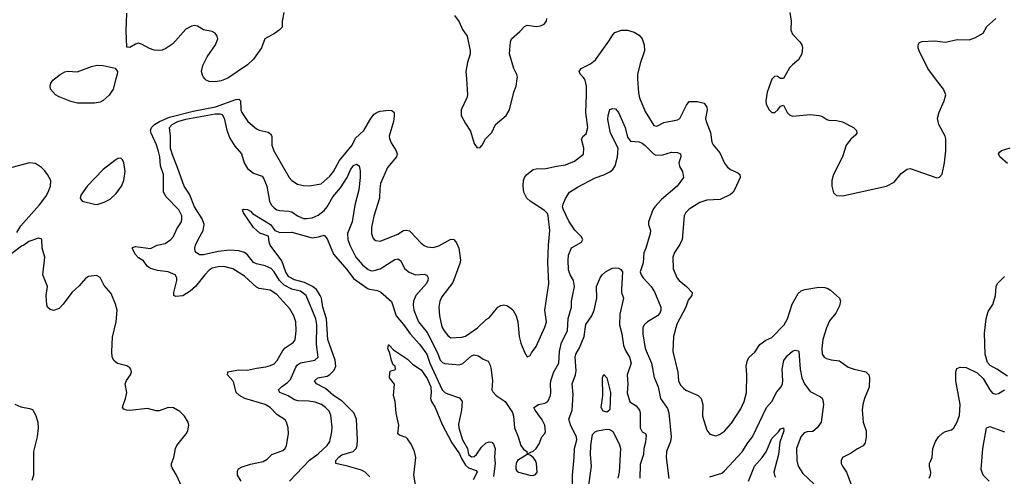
# Model space of a CAD drawing. Header units: inches. Extents: x 2001573 to 2220545, y 644482 to 846830.
# Tile 361 of 656: x 2087623 to 2094309, y 737302 to 740401. Entities that reach past the tile are written whole.
import ezdxf

# ---------------------------------------------------------------- set-up
doc = ezdxf.new("R2010")
doc.units = ezdxf.units.IN
doc.header["$MEASUREMENT"] = 0
for name, color, linetype in [('C0783', 7, 'Continuous'), ('C0784', 7, 'Continuous'), ('C0793', 7, 'Continuous'), ('C0794', 7, 'Continuous')]:
    doc.layers.add(name, color=color, linetype=linetype)

msp = doc.modelspace()

# ---------------------------------------------------------------- linework, layer by layer
at = {"layer": 'C0783', "color": 5}
for points, elevation in [([(2088276.4, 740000), (2088257, 739930), (2088230, 739888.6), (2088190, 739852.8), (2088170, 739842), (2088130, 739834), (2088015.2, 739835.2), (2087970, 739846), (2087890, 739876.8), (2087866.9, 739890), (2087832.6, 739930), (2087829.7, 739950), (2087833.7, 739970), (2087848.9, 739991.1), (2087859.8, 740000)], 380), ([(2089024.6, 740000), (2088990, 739986.4), (2088950, 739978.2), (2088910, 739981.3), (2088890, 739990.6), (2088881, 740000)], 380), ([(2089126.6, 737270), (2089102.9, 737310), (2089101.2, 737338.8), (2089107.9, 737352.1), (2089134.4, 737365.6), (2089190, 737385), (2089277, 737403), (2089302.5, 737417.5), (2089335.6, 737450), (2089410, 737478), (2089426.2, 737490), (2089433.7, 737510), (2089447.2, 737590), (2089445.3, 737630), (2089435.2, 737670), (2089426.2, 737686.2), (2089370, 737720.8), (2089323.9, 737770), (2089288.9, 737788.9), (2089151.1, 737830), (2089115.1, 737850), (2089092.4, 737870), (2089077.4, 737937.4), (2089070.8, 737950.8), (2089035.1, 737990), (2089036, 738004), (2089037.2, 738010), (2089046.5, 738013.5), (2089110, 738024), (2089170, 738022.1), (2089230, 738036.4), (2089295.3, 738044.7), (2089326.8, 738053.2), (2089350, 738065.4), (2089372.3, 738087.7), (2089410, 738156.1), (2089425, 738175), (2089479.6, 738210), (2089492.5, 738227.5), (2089500.8, 738290), (2089497.7, 738350), (2089483.9, 738390), (2089457.6, 738437.6), (2089370, 738535.7), (2089324.4, 738564.4), (2089250, 738577.3), (2089230, 738585.2), (2089150, 738660.9), (2089070, 738709.9), (2089010, 738725.7), (2088970, 738723.2), (2088930, 738714.6), (2088910, 738701.4), (2088879.3, 738670), (2088816.5, 738590), (2088781.5, 738558.5), (2088730, 738525.9), (2088682.8, 738522.8), (2088668.7, 738530), (2088669.1, 738550), (2088690.9, 738630), (2088689.9, 738650), (2088677.7, 738670), (2088631.8, 738690), (2088557.8, 738697.8), (2088511.9, 738711.9), (2088488.9, 738728.9), (2088464.2, 738764.2), (2088430, 738785.6), (2088410, 738808.3), (2088386.3, 738850), (2088390, 738855.5), (2088410, 738860.9), (2088510, 738848.9), (2088556, 738870), (2088610, 738882.6), (2088649, 738910), (2088668.1, 738930), (2088690, 738981.3), (2088721, 739030), (2088724.5, 739050), (2088722.8, 739070), (2088703.9, 739110), (2088617.8, 739197.8), (2088599.8, 739230), (2088599.6, 739350), (2088578.8, 739410), (2088574.8, 739470), (2088565.6, 739505.6), (2088550.9, 739550.9), (2088515.3, 739630), (2088511.7, 739650), (2088518.3, 739670), (2088538.7, 739690), (2088571.5, 739710), (2088641.1, 739738.9), (2088800.5, 739779.5), (2088952.8, 739810), (2089090, 739858.3), (2089110, 739861.1), (2089122.2, 739850), (2089125.6, 739790), (2089131.8, 739771.8), (2089173.1, 739710), (2089230, 739660.2), (2089250, 739651.2), (2089310, 739638), (2089326.4, 739626.4), (2089334.4, 739610), (2089335.8, 739550), (2089349, 739510), (2089452.9, 739330), (2089470.4, 739310), (2089510, 739284.9), (2089550, 739276), (2089590, 739274.3), (2089670, 739287.6), (2089730, 739338.8), (2089753.2, 739370), (2089794.2, 739445.8), (2089880.5, 739550), (2089902.8, 739597.2), (2089960.2, 739650), (2090000, 739718.4)], 380), ([(2089454.3, 737270), (2089590, 737412), (2089650, 737454), (2089711.7, 737510), (2089730, 737538.7), (2089743.4, 737603.4), (2089745.3, 737634.7), (2089736.1, 737716.1), (2089724.3, 737744.3), (2089699.3, 737770), (2089672.7, 737790), (2089630, 737805.5), (2089587.1, 737812.9), (2089514.7, 737814.7), (2089490, 737821), (2089447.1, 737847.1), (2089389.2, 737870), (2089381.2, 737890), (2089401.2, 737910), (2089442.2, 737937.8), (2089461, 737959), (2089498, 738042), (2089510, 738058), (2089530, 738071.7), (2089627.3, 738090), (2089649.7, 738110), (2089637.3, 738197.3), (2089640.6, 738330), (2089632.8, 738370), (2089569.2, 738530), (2089530, 738559), (2089470, 738572.3), (2089419.2, 738599.2), (2089388, 738630), (2089350, 738690.7), (2089330, 738711.4), (2089290, 738730.7), (2089230, 738743.2), (2089210, 738753.5), (2089170, 738804.5), (2089150, 738819.9), (2089112.1, 738832.1), (2089050, 738836.8), (2088970, 738827.9), (2088870, 738804.3), (2088845, 738805), (2088820.3, 738820.3), (2088814.3, 738830), (2088812.4, 738850), (2088816.4, 738870), (2088834.2, 738910), (2088869.9, 738970), (2088874.9, 739010), (2088861, 739050), (2088810.4, 739130), (2088776.8, 739216.8), (2088738.8, 739270), (2088697.7, 739390), (2088657.4, 739490), (2088646.4, 739530), (2088646.2, 739610), (2088640.5, 739670), (2088657.7, 739690), (2088697.5, 739710), (2088750, 739725.3), (2088950, 739761.3), (2088982.6, 739762.6), (2088997.2, 739757.2), (2089012.3, 739732.3), (2089030, 739650.4), (2089050, 739597.6), (2089083.6, 739543.6), (2089129.1, 739490), (2089147.3, 739430), (2089170, 739390.3), (2089210, 739359.7), (2089270, 739338.8), (2089281.7, 739321.7), (2089301.4, 739270), (2089319, 739170), (2089330, 739145.3), (2089350, 739123.8), (2089370, 739111.1), (2089390, 739105), (2089450, 739102), (2089470, 739096.6), (2089510.3, 739070), (2089550, 739052.8), (2089570, 739050.8), (2089610, 739056.6), (2089650, 739075.3), (2089690, 739106), (2089709.9, 739130), (2089750, 739197.8), (2089800.8, 739259.2), (2089846.8, 739330), (2089870, 739382), (2089890, 739410.3), (2089910, 739420.3), (2089927.7, 739410), (2089934.8, 739374.8), (2089935, 739330), (2089925.4, 739245.4), (2089898.3, 739141.7), (2089880.1, 739030), (2089849.5, 738949.5), (2089852.1, 738910), (2089865, 738870), (2089906.1, 738790), (2089950, 738737.7), (2089990, 738705.6), (2090000, 738701.3)], 360), ([(2087604.4, 738955.6), (2087630, 739002.6), (2087756.5, 739143.5), (2087800, 739200), (2087817.3, 739230), (2087832.8, 739270), (2087833.3, 739310), (2087812.4, 739350), (2087794.1, 739374.1), (2087770, 739397.6), (2087730, 739426), (2087690, 739429.4), (2087570, 739398.7)], 420), ([(2090000, 737299.2), (2089970, 737329), (2089942.9, 737342.9), (2089850, 737371.6), (2089769.3, 737390), (2089769.8, 737410), (2089790, 737432.9), (2089810, 737447.2), (2089887.6, 737470), (2089908.7, 737490), (2089914.6, 737510), (2089916.8, 737550), (2089910.5, 737690), (2089892.6, 737732.6), (2089812.6, 737812.6), (2089754, 737850), (2089698.5, 737898.5), (2089637.4, 737930), (2089625.1, 737950), (2089647, 737970), (2089710, 737981.1), (2089730, 737992), (2089758.4, 738021.6), (2089770.8, 738050), (2089766.3, 738090), (2089716.3, 738230), (2089707.1, 738370), (2089681.8, 738450), (2089672.7, 738510), (2089664.1, 738530), (2089638.6, 738570), (2089610.5, 738590.5), (2089557.4, 738617.4), (2089490, 738635.7), (2089450, 738656.3), (2089430, 738686.8), (2089403.8, 738763.8), (2089323.5, 738870), (2089316.2, 738890), (2089312.1, 738932.1), (2089253.2, 738953.2), (2089210, 738991.6), (2089142.9, 739090), (2089135.3, 739110), (2089144.8, 739115.2), (2089170, 739112.7), (2089190, 739100.4), (2089204.6, 739084.6), (2089325.6, 739010), (2089354.4, 738970), (2089390, 738955.6), (2089470, 738959.7), (2089610, 738921.3), (2089652.8, 738927.2), (2089690, 738939.1), (2089710, 738914.8), (2089753.2, 738810), (2089844.7, 738704.7), (2089890, 738643.5), (2089990, 738575), (2090000, 738572.9)], 340), ([(2088725.6, 737225.6), (2088688.7, 737310), (2088658.8, 737358.8), (2088653.5, 737370), (2088653.8, 737390), (2088669.8, 737430), (2088680.8, 737490), (2088689.8, 737510), (2088753.7, 737590), (2088764, 737610), (2088771, 737649), (2088766.3, 737670), (2088741.3, 737710), (2088710, 737742.4), (2088667, 737767), (2088630, 737768.4), (2088570, 737745.3), (2088550, 737745.6), (2088490, 737762.4), (2088369.7, 737749.7), (2088348, 737750), (2088330, 737757.2), (2088322, 737770), (2088324.5, 737784.5), (2088341.3, 737830), (2088349.7, 737870), (2088339.7, 737930), (2088348, 737952), (2088375.4, 737990), (2088382, 738010), (2088376.9, 738030), (2088370, 738038.4), (2088350, 738051.1), (2088286.9, 738066.9), (2088264.6, 738084.6), (2088251.9, 738110), (2088248.2, 738150), (2088253.3, 738246.7), (2088277.6, 738350), (2088284.2, 738430), (2088274.2, 738470), (2088243.3, 738543.3), (2088196.8, 738596.8), (2088170, 738651.3), (2088143.7, 738663.7), (2088090, 738658.7), (2088070, 738645.4), (2088025.7, 738594.3), (2087977.4, 738550), (2087917.3, 738470), (2087890, 738441), (2087852.1, 738427.9), (2087830, 738433.1), (2087811, 738450), (2087806.8, 738466.8), (2087803.6, 738530), (2087811.4, 738590), (2087779.8, 738670), (2087792.6, 738790), (2087776, 738850), (2087772.5, 738912.5), (2087750, 738918), (2087684.6, 738895.4), (2087650, 738869.6), (2087635.6, 738864.4), (2087510.6, 738769.4)], 420), ([(2087590, 737792.7), (2087630, 737773.4), (2087690, 737763), (2087710, 737754.9), (2087730, 737718.8), (2087744.9, 737670), (2087748.9, 737628.9), (2087740.8, 737570), (2087717.2, 737470), (2087715.6, 737310), (2087706, 737274)], 420)]:
    msp.add_lwpolyline(points, dxfattribs=dict(at, elevation=elevation))
at = {"layer": 'C0783', "color": 5, "elevation": 420}
msp.add_lwpolyline([(2088310, 739460.4), (2088290, 739458.7), (2088270, 739446.4), (2088190, 739383.2), (2088080.7, 739270), (2088038.5, 739210), (2088032.7, 739190), (2088047.3, 739170), (2088130, 739148), (2088150, 739147.2), (2088196.6, 739163.4), (2088236.2, 739183.8), (2088278, 739222), (2088313.6, 739270), (2088330.7, 739310.7), (2088338.2, 739370), (2088329, 739429), (2088321.1, 739450)], close=True, dxfattribs=at)
at = {"layer": 'C0784', "color": 5, "elevation": 380}
for points in [[(2088881, 740000), (2088871.3, 740010), (2088864.4, 740024.4), (2088858.3, 740050), (2088865.4, 740090), (2088896.9, 740150), (2088953.4, 740230), (2088968.6, 740270), (2088964.7, 740290), (2088949.9, 740310), (2088930, 740320.6), (2088870, 740331), (2088830, 740357.4), (2088810, 740362.3), (2088790, 740357.9), (2088750, 740337.7), (2088662, 740238), (2088615.3, 740204.7), (2088590, 740194.6), (2088570, 740191.6), (2088535.2, 740195.2), (2088505.1, 740205.1), (2088450, 740235.1), (2088430, 740241.2), (2088410, 740235.3), (2088370, 740213.2), (2088350, 740215.3), (2088345.5, 740325.5), (2088350, 740446)], [(2089416.4, 740450), (2089405.5, 740390), (2089404.9, 740350), (2089386, 740330), (2089353.4, 740306.6), (2089288.2, 740270), (2089265.2, 740210), (2089210, 740133.1), (2089170, 740094.7), (2089035.7, 740004.3), (2089024.6, 740000)], [(2087859.8, 740000), (2087896.8, 740030), (2087930, 740047.1), (2087950, 740051.9), (2088012, 740048), (2088110, 740082.2), (2088150, 740091.2), (2088190, 740090.6), (2088271.9, 740071.9), (2088285.9, 740050), (2088284.7, 740030), (2088276.4, 740000)]]:
    msp.add_lwpolyline(points, dxfattribs=at)
at = {"layer": 'C0793', "color": 5}
for points, elevation in [([(2090000, 739718.4), (2090006.7, 739730), (2090030, 739759), (2090050, 739773.3), (2090070, 739779.1), (2090130, 739788), (2090150, 739785.2), (2090165.2, 739770), (2090165.2, 739745.2), (2090161.2, 739710), (2090132.7, 739610), (2090134.2, 739594.2), (2090144.8, 739564.8), (2090179.5, 739510), (2090187, 739490), (2090182, 739470), (2090121.1, 739398.9), (2090073.5, 739290), (2090067.9, 739252.1), (2090067.1, 739190), (2090027.9, 739067.9), (2090011.4, 738990), (2090011.6, 738950), (2090021.5, 738921.5), (2090030, 738908.7), (2090041.8, 738901.8), (2090070, 738898), (2090190, 738946.3), (2090230, 738970.2), (2090250, 738972.9), (2090270, 738967.2), (2090279.4, 738959.4), (2090346.5, 738886.5), (2090369.3, 738869.3), (2090390, 738860.3), (2090430, 738854.9), (2090470, 738865.8), (2090550, 738911.8), (2090570.4, 738910), (2090590, 738886), (2090604.3, 738850), (2090616.8, 738770), (2090612.9, 738747.1), (2090563.8, 738616.2), (2090490, 738521.1), (2090475.2, 738490), (2090470.2, 738450), (2090473.8, 738390), (2090490, 738317.3), (2090504.7, 738290), (2090530, 738257.6), (2090550, 738242.4), (2090626.5, 738246.5), (2090650, 738253.7), (2090730.9, 738309.1), (2090790, 738366.5), (2090810, 738378.3), (2090870.4, 738449.6), (2090890, 738461.9), (2090910, 738465.1), (2090930, 738461.1), (2090950.1, 738450.1), (2090971, 738431), (2090994.3, 738390), (2091006.2, 738350), (2091015.3, 738250), (2091026.6, 738206.6), (2091050, 738144.7), (2091070, 738112), (2091090, 738121), (2091098.9, 738141.1), (2091130, 738184), (2091190, 738313.4), (2091200.4, 738350), (2091188.7, 738430), (2091216.5, 738610), (2091209.2, 738750), (2091213.6, 738870), (2091223, 738970), (2091212.5, 739070), (2091206.3, 739086.3), (2091186.3, 739106.3), (2091090, 739168.2), (2091067, 739190), (2091047.1, 739230), (2091041.1, 739270), (2091043.2, 739310), (2091050.9, 739330), (2091066.6, 739350), (2091110, 739383.2), (2091130, 739389.2), (2091195.3, 739390), (2091267.5, 739407.5), (2091330, 739416.1), (2091390, 739440.3), (2091451.2, 739488.8), (2091454, 739530), (2091437, 739590), (2091449.4, 739610), (2091470, 739625.5), (2091480.5, 739670), (2091466.7, 739770), (2091473, 739890), (2091470.9, 739949.1), (2091463.9, 739990), (2091457.6, 740000)], 380), ([(2090656.1, 740000), (2090663.1, 739890), (2090658.3, 739870), (2090621.3, 739790), (2090621.6, 739750), (2090650, 739697.3), (2090685.3, 739645.3), (2090710, 739561), (2090730, 739530.8), (2090750, 739534), (2090763.7, 739550), (2090786.6, 739593.4), (2090830, 739636.3), (2090853.5, 739690), (2090927.4, 739750), (2090949.7, 739790), (2090977.7, 739910), (2090994.5, 739950), (2091002.2, 740000)], 420), ([(2091819.4, 740000), (2091825.2, 739905.2), (2091831, 739870), (2091870, 739778.4), (2091930, 739682.3), (2091950, 739677.3), (2091997.4, 739702.6), (2092090, 739720.2), (2092106, 739730), (2092150, 739821.1), (2092170, 739844.6), (2092225.1, 739845.1), (2092270, 739834.4), (2092288.4, 739808.4), (2092290.4, 739790), (2092279.6, 739730), (2092283.9, 739710), (2092314.3, 739634.3), (2092323.9, 739570), (2092332, 739552), (2092377.5, 739497.5), (2092410, 739428.2), (2092430, 739399.5), (2092450, 739383.7), (2092500.6, 739360.6), (2092514, 739350), (2092514.9, 739330), (2092478.8, 739250), (2092467.4, 739230), (2092450, 739213.7), (2092380.5, 739179.5), (2092290, 739176.5), (2092240.6, 739159.4), (2092170, 739116), (2092146.8, 739093.2), (2092136, 739070), (2092122, 738910), (2092105.8, 738874.2), (2092070, 738821.6), (2092058, 738790), (2092059.6, 738710), (2092087.4, 738647.4), (2092100.8, 738630), (2092150, 738591.1), (2092189.1, 738550), (2092187.9, 738530), (2092163.3, 738496.7), (2092145.9, 738450), (2092086.1, 738333.9), (2092063.7, 738250), (2092059.2, 738150), (2092091.2, 738008.8), (2092097.6, 737950), (2092110, 737920.4), (2092130, 737900.3), (2092147.7, 737887.7), (2092230.1, 737850.1), (2092250.1, 737830.1), (2092261.6, 737790), (2092260.8, 737710), (2092290, 737615.5), (2092310, 737589.1), (2092350, 737576.9), (2092375.2, 737584.8), (2092410, 737608.8), (2092457.1, 737662.9), (2092519.6, 737760.4), (2092543.5, 737810), (2092559.1, 737870), (2092560.7, 737990), (2092556.8, 738050), (2092564.4, 738090), (2092575.8, 738110), (2092614.7, 738145.3), (2092650, 738195.8), (2092690, 738224.9), (2092730, 738243.5), (2092814.4, 738330), (2092836.5, 738370), (2092869, 738470), (2092910, 738542.6), (2092930, 738560.8), (2092954, 738570), (2093050, 738584.9), (2093090, 738583), (2093110, 738577.3), (2093130, 738564.9), (2093170.5, 738530), (2093190.4, 738510), (2093197.6, 738490), (2093190, 738459), (2093166, 738410), (2093123.2, 738356.8), (2093100.9, 738310), (2093076.3, 738230), (2093070.2, 738170), (2093073.1, 738130), (2093086, 738110), (2093101.8, 738101.8), (2093132.9, 738092.9), (2093190, 738085.3), (2093250, 738042.8), (2093288.7, 738028.7), (2093370, 738011.1), (2093388.4, 737990), (2093393.4, 737970), (2093391.9, 737908.1), (2093360.8, 737830), (2093349.2, 737790), (2093344.4, 737750), (2093350.3, 737670), (2093371.8, 737610), (2093371.7, 737570), (2093364.6, 737530), (2093350, 737508), (2093311.5, 737488.5), (2093264.1, 737455.9), (2093210.7, 737430), (2093201.6, 737410), (2093202.4, 737390), (2093210, 737371), (2093238, 737330), (2093282.8, 737210)], 380), ([(2092733.6, 740000), (2092730, 739996.2), (2092699.1, 739910), (2092690.3, 739850.3), (2092692, 739830), (2092710, 739790.7), (2092730, 739770.4), (2092750, 739772), (2092771.6, 739790), (2092790, 739814), (2092810, 739820.7), (2092834.6, 739770), (2092850, 739755.6), (2092870, 739746.9), (2092990, 739757.1), (2093052, 739750), (2093070, 739745.5), (2093103.6, 739723.6), (2093118.7, 739718.7), (2093170, 739716.3), (2093210, 739708.3), (2093284.4, 739670), (2093305, 739650), (2093307.1, 739630), (2093300.3, 739619.7), (2093267.4, 739590), (2093234.9, 739550), (2093210.6, 739470), (2093148.8, 739350), (2093137.8, 739310), (2093137.2, 739270), (2093150, 739226.7), (2093170, 739207.6), (2093210, 739204.4), (2093510, 739270.3), (2093561.1, 739298.9), (2093610, 739358), (2093650, 739387.3), (2093670, 739390.8), (2093850, 739327.7), (2093870, 739333), (2093888.4, 739351.6), (2093903.8, 739430), (2093911.7, 739510), (2093912.1, 739592.1), (2093908.7, 739610), (2093864.1, 739690), (2093855.2, 739730), (2093865.9, 739774.1), (2093901.7, 739850), (2093911.4, 739891.4), (2093896, 739930), (2093843, 740000)], 420), ([(2090000, 738701.3), (2090010, 738697), (2090030, 738698.1), (2090070, 738710.1), (2090170, 738773.5), (2090190, 738778), (2090210, 738766.4), (2090238.6, 738710), (2090266.7, 738686.7), (2090310, 738670.1), (2090370, 738673.4), (2090387.7, 738667.7), (2090396.5, 738650), (2090394.4, 738630), (2090385.4, 738610), (2090311.9, 738530), (2090297.1, 738490), (2090294.2, 738465.8), (2090299.8, 738430), (2090330, 738351.5), (2090390, 738277.5), (2090460.2, 738140.2), (2090479, 738090), (2090493.7, 738073.7), (2090510, 738066.8), (2090610, 738057.8), (2090632.8, 738067.2), (2090690, 738120.5), (2090710, 738126.8), (2090739.6, 738119.6), (2090770, 738096), (2090803.1, 738083.1), (2090816.7, 738056.7), (2090824.2, 738024.2), (2090834.7, 737950), (2090829.4, 737890), (2090835.1, 737875.1), (2090858, 737850), (2090920.7, 737810), (2090970, 737736), (2090977.1, 737710), (2090982.3, 737630), (2091008.2, 737570), (2091025.5, 737510), (2091045.1, 737485.1), (2091066, 737470), (2091070, 737454), (2091110, 737473.4), (2091130, 737490.7), (2091150, 737522.8), (2091169.6, 737570), (2091188.2, 737591.8), (2091193.9, 737606.1), (2091189.7, 737650), (2091170, 737686), (2091123, 737750), (2091114, 737770), (2091146, 737790), (2091190, 737797.8), (2091210, 737808.9), (2091227.1, 737850), (2091230.6, 737870), (2091226.5, 737930), (2091230.6, 737950), (2091250.7, 738010), (2091285.2, 738070), (2091289.2, 738150), (2091301.7, 738210), (2091343.4, 738290), (2091346.4, 738373.6), (2091369.7, 738450), (2091371.2, 738490), (2091391.2, 738590), (2091383.5, 738630), (2091361.7, 738670), (2091350, 738702.7), (2091346.4, 738770), (2091350, 738802.8), (2091370, 738852.2), (2091438.7, 738890), (2091447.3, 738910), (2091436.2, 738930), (2091392.9, 738972.9), (2091352.5, 739032.5), (2091315.3, 739110), (2091309.8, 739130), (2091313.1, 739150), (2091330, 739188), (2091357.6, 739230), (2091410, 739264.7), (2091530, 739328.3), (2091590, 739347.8), (2091630.5, 739369.5), (2091650, 739384.6), (2091667.2, 739410), (2091682.8, 739470), (2091686, 739530), (2091635.6, 739630), (2091616.9, 739723.1), (2091618.7, 739750), (2091630, 739791), (2091650, 739798.8), (2091670, 739796), (2091690, 739771.3), (2091735.6, 739670), (2091750, 739603), (2091770, 739576.5), (2091830, 739571.8), (2091850, 739563.1), (2091870, 739548.2), (2091926, 739490), (2091942.2, 739482.2), (2091990, 739484.4), (2092050, 739501.5), (2092090, 739498.9), (2092110.3, 739490), (2092111.5, 739470), (2092099.5, 739430), (2092100.6, 739420.6), (2092104.5, 739404.5), (2092124.4, 739370), (2092130.4, 739330), (2092088.7, 739270), (2091980.3, 739179.7), (2091935.2, 739130), (2091922.9, 739110), (2091894, 739030), (2091893.4, 739010), (2091907.2, 738970), (2091904.6, 738950), (2091876, 738850), (2091862, 738818), (2091857.2, 738750), (2091837.4, 738690), (2091843.7, 738670), (2091857, 738650), (2091910.2, 738590.2), (2091933.8, 738553.8), (2091976.4, 738450), (2091976.9, 738430), (2091970.1, 738410), (2091953.3, 738390), (2091885.3, 738350), (2091863.2, 738330), (2091854.9, 738310), (2091854, 738270), (2091869.4, 738170), (2091913.5, 738070), (2091932.4, 737972.4), (2091958.7, 737910), (2091975.5, 737830), (2092021.1, 737761.1), (2092032.2, 737732.2), (2092048, 737570), (2092041.7, 737538.3), (2092016.1, 737470), (2092012.2, 737430), (2092030, 737288)], 360), ([(2094330, 739425.8), (2094278.3, 739470), (2094269.8, 739490), (2094277.8, 739502.2), (2094290, 739512.4), (2094348, 739532)], 380), ([(2091376.8, 737230), (2091375.8, 737310), (2091388.3, 737430), (2091389.7, 737490), (2091407, 737550), (2091405.1, 737570), (2091364.5, 737644.5), (2091352, 737690), (2091374.7, 737750), (2091381.8, 737858.2), (2091374.1, 737930), (2091396.5, 737990), (2091401.4, 738018.6), (2091395.4, 738110), (2091400.4, 738130), (2091425, 738175), (2091456.1, 738250), (2091468.2, 738331.8), (2091508.3, 738391.7), (2091524.9, 738430), (2091541.1, 738510), (2091541, 738590), (2091566.7, 738653.3), (2091578, 738670), (2091602, 738690), (2091645.5, 738714.5), (2091670, 738717.9), (2091690, 738714.7), (2091705.3, 738705.3), (2091716.9, 738690), (2091709.2, 738569.2), (2091710.1, 738550.1), (2091723.1, 738510), (2091697.5, 738402.5), (2091697.1, 738330), (2091713, 738270), (2091722.9, 738190), (2091736.4, 738156.4), (2091765.1, 738110), (2091774.6, 738070), (2091747.7, 737990), (2091753, 737930), (2091748.8, 737868.8), (2091766.5, 737806.5), (2091810, 737779.3), (2091831.8, 737750), (2091836.9, 737730), (2091837.1, 737630), (2091850, 737604), (2091873, 737593), (2091878, 737578), (2091873.7, 737533.7), (2091861.7, 737490), (2091859, 737450), (2091836.9, 737383.1), (2091834.8, 737290)], 340), ([(2094330, 737981.2), (2094259, 738030), (2094213.6, 738053.6), (2094194.8, 738074.8), (2094179.3, 738130), (2094174, 738274), (2094185.1, 738370), (2094200.4, 738419.6), (2094232.1, 738467.9), (2094249.6, 738530), (2094254.3, 738590), (2094264.2, 738610), (2094310, 738658.4)], 380), ([(2090000, 738572.9), (2090050, 738562.6), (2090073.3, 738553.3), (2090148.1, 738488.1), (2090179, 738390), (2090230, 738333.1), (2090275.2, 738270), (2090339, 738199), (2090386.8, 738130), (2090408.4, 738070), (2090491.5, 737890), (2090510, 737871.5), (2090530, 737860.6), (2090610, 737834.2), (2090626.9, 737810), (2090622.9, 737750), (2090603.7, 737656.3), (2090605.3, 737630), (2090629.2, 737550), (2090662.8, 737490), (2090671.6, 737450), (2090690, 737433.9), (2090710, 737436.6), (2090724.9, 737450), (2090759.3, 737500.7), (2090791.2, 737530), (2090810, 737536.3), (2090830, 737533.9), (2090841, 737521), (2090850.9, 737490), (2090847.5, 737432.5), (2090851.8, 737390), (2090840.9, 737300.9)], 340), ([(2090325.6, 737154.4), (2090299.7, 737310), (2090311.9, 737430), (2090304.3, 737470), (2090281.2, 737521.2), (2090256.8, 737556.8), (2090246.3, 737566.3), (2090201, 737581), (2090189.7, 737590), (2090197.6, 737650), (2090179.5, 737730), (2090172.3, 737810), (2090162, 737850), (2090168.4, 737928.4), (2090135.3, 737970), (2090136.4, 738003.6), (2090142, 738018), (2090170, 738024.7), (2090175.3, 738030), (2090171.8, 738050), (2090158, 738058), (2090147.6, 738087.6), (2090137.2, 738137.2), (2090123.1, 738170), (2090126.3, 738193.7), (2090130, 738194.4), (2090160.9, 738160.9), (2090256.9, 738096.9), (2090290, 738063.2), (2090350, 738024), (2090390, 737966.2), (2090414, 737910), (2090417.8, 737870), (2090412.9, 737830), (2090418.3, 737810), (2090443.8, 737770), (2090492.5, 737652.5), (2090556.6, 737530), (2090610, 737453.9), (2090622.4, 737422.4), (2090650, 737378.3), (2090670, 737359.3), (2090722, 737342), (2090730, 737330.4), (2090702.8, 737277.2)], 320), ([(2092310, 737298.5), (2092390, 737324.2), (2092410, 737338.5), (2092530, 737467.6), (2092568, 737530), (2092599.8, 737570), (2092695, 737770), (2092730, 737810.2), (2092765.3, 737874.7), (2092794.9, 737910), (2092803.8, 737930), (2092806.4, 737950), (2092801.9, 738030), (2092811.8, 738088.2), (2092837.4, 738122.6), (2092870, 738150.4), (2092890, 738157), (2092910, 738154.4), (2092914, 738150), (2092922, 738030), (2092933.8, 737970), (2092953.2, 737930), (2092990, 737878), (2093061.3, 737841.3), (2093072, 737832), (2093078, 737818), (2093080.4, 737790), (2093066.7, 737670), (2093037.4, 737630), (2093010, 737607.1), (2092970, 737604), (2092950, 737597.7), (2092927.8, 737570), (2092897.1, 737490), (2092899.6, 737410), (2092910.3, 737370), (2092941, 737321), (2093016.9, 737250)], 360), ([(2093799.7, 737290), (2093807.2, 737310), (2093810.8, 737330.8), (2093801.6, 737370), (2093801.6, 737390), (2093820.5, 737430), (2093824, 737490), (2093841.5, 737538.5), (2093862, 737570), (2093890, 737594.9), (2093910, 737606.4), (2093950, 737616.3), (2093966, 737630), (2093990, 737671), (2094006, 737714), (2094009.8, 737790), (2093979.5, 737950), (2093980.4, 738010), (2093987, 738033), (2094010, 738041.6), (2094050, 738040.5), (2094124.4, 738004.4), (2094166.6, 737966.6), (2094210, 737888.4), (2094230, 737866.7), (2094250, 737859.5), (2094270, 737863.1), (2094310, 737888.8)], 380), ([(2091483.5, 737210), (2091504.9, 737370), (2091498.6, 737450), (2091501.9, 737510), (2091513.5, 737586.5), (2091530, 737604.4), (2091545.1, 737610), (2091610, 737621.4), (2091630, 737618.8), (2091650, 737605.3), (2091660.3, 737590), (2091695.7, 737515.7), (2091702.7, 737490), (2091694.3, 737330), (2091683.8, 737290)], 320), ([(2092571.2, 737270), (2092612.7, 737370), (2092665.9, 737430), (2092692.2, 737467.8), (2092730, 737559.7), (2092775.5, 737604.5), (2092790, 737624.9), (2092810.2, 737630.2), (2092812.9, 737610), (2092785.9, 737534.1), (2092776.8, 737450), (2092744.8, 737330), (2092747.8, 737310), (2092756, 737296)], 340), ([(2094205.4, 737270), (2094166.6, 737310), (2094152.5, 737347.5), (2094162.4, 737490), (2094188, 737632), (2094210, 737640.9), (2094310, 737603.2)], 360)]:
    msp.add_lwpolyline(points, dxfattribs=dict(at, elevation=elevation))
for points, elevation in [([(2091610, 737736.9), (2091585.2, 737745.2), (2091571.2, 737770), (2091583.8, 737850), (2091579.7, 737970), (2091590, 737992.7), (2091610.2, 737970), (2091634.3, 737870), (2091630, 737756), (2091628.6, 737750)], 320), ([(2091070, 737449.2), (2091004.4, 737410), (2090993.7, 737390), (2090991.8, 737370), (2090992.2, 737350), (2090999.9, 737339.9), (2091010.7, 737330), (2091087.3, 737310), (2091110, 737308.6), (2091126.3, 737313.7), (2091137.6, 737330), (2091133.3, 737390), (2091125.1, 737410), (2091110, 737429.4), (2091090, 737445.2)], 360)]:
    msp.add_lwpolyline(points, close=True, dxfattribs=dict(at, elevation=elevation))
at = {"layer": 'C0794', "color": 5}
for points, elevation in [([(2090576.3, 740430), (2090607.1, 740387.1), (2090630, 740335.5), (2090661.3, 740290), (2090682, 740190), (2090682.4, 740170), (2090662.8, 740110), (2090652.9, 740050), (2090656.1, 740000)], 420), ([(2091002.2, 740000), (2091003.8, 740010), (2090998.8, 740030), (2090978.5, 740070), (2090949.8, 740170), (2090956.1, 740250), (2090963.8, 740270), (2091019.7, 740320.3), (2091050, 740355.6), (2091070, 740363.1), (2091130, 740354.4), (2091160.1, 740359.9), (2091185.2, 740370), (2091200.7, 740390), (2091203.6, 740410)], 420), ([(2092852.8, 740450), (2092862.3, 740390), (2092860.6, 740330), (2092870, 740303.1), (2092921.3, 740250), (2092933.7, 740230), (2092939.5, 740210), (2092934.6, 740170), (2092912.4, 740127.6), (2092870, 740095.1), (2092850, 740073.6), (2092810, 740002.7), (2092790, 740002.7), (2092770, 740016.2), (2092750, 740017), (2092733.6, 740000)], 420), ([(2093843, 740000), (2093789.6, 740070.4), (2093731.3, 740190), (2093724.2, 740210), (2093725.1, 740230), (2093734, 740246), (2093750, 740254), (2093838.2, 740258.2), (2093910, 740248.8), (2093990, 740267.6), (2094070, 740263.7), (2094110, 740277), (2094166.6, 740310), (2094190, 740354), (2094252.7, 740410)], 420), ([(2091457.6, 740000), (2091450, 740012), (2091430.9, 740030), (2091421.7, 740050), (2091434.7, 740070), (2091498.5, 740101.5), (2091532.1, 740127.9), (2091624.5, 740255.5), (2091650, 740299.3), (2091665.2, 740314.8), (2091710, 740329.1), (2091749.8, 740330.2), (2091796.2, 740316.2), (2091830, 740296.9), (2091850.1, 740270.1), (2091863.2, 740230), (2091865, 740190), (2091835.5, 740104.5), (2091817.6, 740030), (2091819.4, 740000)], 380)]:
    msp.add_lwpolyline(points, dxfattribs=dict(at, elevation=elevation))

doc.saveas('drawing.dxf')
